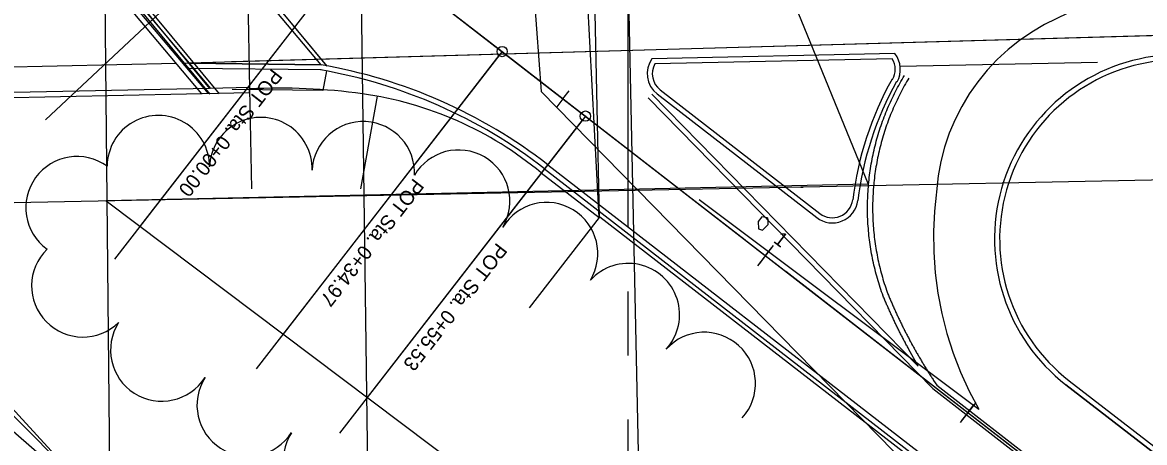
# Model space of a CAD drawing. Extents: x -25029 to 2274964, y -81170 to 687028.
# Drawn here: x -4410.8 to -4191.7, y -66523.4 to -66441.4 of the extents above; entities that cross this region are included whole.
import ezdxf

# ---------------------------------------------------------------- set-up
doc = ezdxf.new("R2010")
doc.units = 0
for name, color, linetype in [('81911BEA - RW_X_Fee_RW', 7, 'Continuous'), ('AP_X_Lights', 7, 'Continuous'), ('AP_X_Runway', 7, 'Continuous'), ('BD_X_Canopy', 7, 'Continuous'), ('BR_X_Rail_Object', 7, 'Continuous'), ('Default', 7, 'Continuous'), ('DIVISIONS', 7, 'Continuous'), ('DV_X_Corp_Line', 7, 'Continuous'), ('GE_X_CL_100', 7, 'Continuous'), ('GE_X_CL_20', 7, 'Continuous'), ('GK_Visualization', 7, 'Continuous'), ('PM_P_CL_Double_Solid', 7, 'Continuous'), ('PM_P_Stop_Line', 7, 'Continuous'), ('PM_P_Yield_Line', 7, 'Continuous'), ('PV_X_Curb', 7, 'Continuous'), ('PV_X_EOP', 7, 'Continuous'), ('PV_X_Walk', 7, 'Continuous'), ('RD_P_Gate', 7, 'Continuous'), ('RD_X_GR_Rt', 7, 'Continuous'), ('RD_X_RR_1', 7, 'Continuous'), ('RR', 7, 'Continuous'), ('TREES', 7, 'Continuous')]:
    doc.layers.add(name, color=color, linetype=linetype)

msp = doc.modelspace()

# ---------------------------------------------------------------- linework, layer by layer
at = {"layer": '81911BEA - RW_X_Fee_RW'}
msp.add_lwpolyline([(-4044.67, -66469.26), (-4258.38, -66473.52), (-4520.55, -66478.74), (-4548.73, -66479.3)], dxfattribs=at)
at = {"layer": 'AP_X_Lights'}
msp.add_line((-4278.67, -66475.93), (-4224.11, -66516.91), dxfattribs=at)
at = {"layer": 'AP_X_Runway'}
for p, q in [((-4292.61, -66400.74), (-4292.61, -66446.91)), ((-4124.41, -66442.08), (-4378.12, -66449.36)), ((-4378.12, -66449.36), (-4352.43, -66449.66)), ((-4308.23, -66469.16), (-4071.75, -66652.45)), ((-4132.48, -66569.95), (-4207.07, -66512.14))]:
    msp.add_line(p, q, dxfattribs=at)
for centre, radius, start, end in [((-4185.02, -66483.68), 36, 95.9373, 232.2217), ((-4369.49, -66548.2), 100, 52.2217, 80.177)]:
    msp.add_arc(centre, radius, start, end, dxfattribs=at)
at = {"layer": 'BD_X_Canopy'}
for p, q in [((-4344.77, -66425.66), (-4392.77, -66487.58)), ((-4317.13, -66447.08), (-4365.13, -66509.01)), ((-4300.88, -66459.67), (-4348.88, -66521.6))]:
    msp.add_line(p, q, dxfattribs=at)
at = {"layer": 'BR_X_Rail_Object'}
for p, q in [((-4419.61, -66399.22), (-4374.23, -66454.28)), ((-4390, -66403.08), (-4351.37, -66449.95)), ((-4366.41, -66455.12), (-4615.27, -66460.35)), ((-4374.23, -66454.28), (-4604.78, -66459.13)), ((-4366.43, -66454.12), (-4374.23, -66454.28)), ((-4366.41, -66455.12), (-4366.43, -66454.12))]:
    msp.add_line(p, q, dxfattribs=at)
at = {"layer": 'Default'}
for p, q in [((-4398.61, -66033.99), (-4383.92, -67531.43)), ((-4406.23, -66460.38), (-3988.37, -66068.52)), ((-4384.29, -66395.03), (-4008.53, -66686.26)), ((-4375.73, -66455.31), (-4423.71, -66398.31)), ((-4374.44, -66455.29), (-4422.42, -66398.28)), ((-4373.98, -66454.28), (-4420.31, -66399.24)), ((-4352.43, -66449.66), (-4392.01, -66402.64)), ((-4344.77, -66425.66), (-4008.53, -66686.26)), ((-4344.77, -66425.66), (-4341.15, -66696.93)), ((-4378.12, -66449.36), (-4379.4, -66449.39)), ((-4264.2, -66484.94), (-4267.26, -66488.89)), ((-4265.73, -66486.92), (-4265.73, -66486.92)), ((-4224.68, -66515.57), (-4227.74, -66519.52))]:
    msp.add_line(p, q, dxfattribs=at)
for points in [[(-4340.82, -66428.72), (-4305.25, -66456.29)], [(-4305.25, -66456.29), (-4269.68, -66483.85)], [(-4267.71, -66485.39), (-4263.75, -66488.45)], [(-4261.78, -66489.98), (-4226.21, -66517.55)], [(-4226.21, -66517.55), (-4190.64, -66545.11)]]:
    msp.add_lwpolyline(points, dxfattribs=at)
at = {"layer": 'DIVISIONS'}
for p, q in [((-4304.96, -66327.66), (-4245.68, -66472.98)), ((-4292.61, -66424.04), (-4292.61, -66481.4)), ((-4245.68, -66472.98), (-4394.44, -66476.23)), ((-4394.44, -66476.23), (-4058.29, -66729.01)), ((-4292.61, -66493.9), (-4292.61, -66506.4)), ((-4292.61, -66518.9), (-4292.61, -66531.4))]:
    msp.add_line(p, q, dxfattribs=at)
at = {"layer": 'DV_X_Corp_Line'}
for p, q in [((-4325.83, -66236.38), (-4309.52, -66454.88)), ((-4309.52, -66454.88), (-4101.95, -66666.75)), ((-4258.38, -66473.52), (-4258.81, -66473.52)), ((-4258.38, -66473.52), (-4258.81, -66473.52)), ((-4258.81, -66473.52), (-4258.38, -66473.52))]:
    msp.add_line(p, q, dxfattribs=at)
at = {"layer": 'GE_X_CL_100'}
for p, q in [((-4344.77, -66425.66), (-4317.13, -66447.08)), ((-4317.13, -66447.08), (-4300.88, -66459.67)), ((-4300.88, -66459.67), (-4216.09, -66525.4))]:
    msp.add_line(p, q, dxfattribs=at)
msp.add_lwpolyline([(-4202.15, -66437.35), (-4211.28, -66441.8), (-4213.76, -66443.26), (-4216.14, -66444.89), (-4218.39, -66446.68), (-4220.5, -66448.63), (-4222.48, -66450.73), (-4224.3, -66452.96), (-4225.95, -66455.32), (-4227.43, -66457.79), (-4228.73, -66460.35), (-4229.85, -66463.01), (-4230.77, -66465.73), (-4231.5, -66468.52), (-4232.03, -66471.35), (-4232.76, -66478.21), (-4232.94, -66482.23), (-4232.88, -66486.26), (-4232.59, -66490.27), (-4232.06, -66494.26), (-4231.3, -66498.21), (-4230.31, -66502.11), (-4229.09, -66505.94), (-4227.65, -66509.69), (-4225.99, -66513.36), (-4224.11, -66516.91)], dxfattribs=at)
at = {"layer": 'GE_X_CL_20'}
for p, q in [((-4345.38, -66426.45), (-4387.7, -66481.05)), ((-4317.74, -66447.87), (-4359.67, -66501.97)), ((-4305.25, -66456.29), (-4304.02, -66454.71)), ((-4305.25, -66456.29), (-4306.47, -66457.87)), ((-4301.49, -66460.47), (-4343.29, -66514.39)), ((-4265.73, -66486.92), (-4264.5, -66485.34)), ((-4265.73, -66486.92), (-4266.96, -66488.5)), ((-4226.21, -66517.55), (-4224.99, -66515.97)), ((-4226.21, -66517.55), (-4227.44, -66519.13))]:
    msp.add_line(p, q, dxfattribs=at)
for centre in [(-4317.13, -66447.08), (-4300.88, -66459.67)]:
    msp.add_circle(centre, 1, dxfattribs=at)
at = {"layer": 'GK_Visualization'}
for p, q in [((-4344.77, -66425.66), (-4317.13, -66447.08)), ((-4317.2, -66447.15), (-4317.06, -66447.01)), ((-4317.2, -66447.01), (-4317.06, -66447.15)), ((-4317.13, -66447.08), (-4300.88, -66459.67)), ((-4300.95, -66459.74), (-4300.81, -66459.61)), ((-4300.95, -66459.61), (-4300.81, -66459.74)), ((-4300.88, -66459.67), (-4216.09, -66525.4))]:
    msp.add_line(p, q, dxfattribs=at)
at = {"layer": 'PM_P_CL_Double_Solid'}
for p, q in [((-4288.6, -66456.1), (-4233.04, -66512.89)), ((-4235.91, -66508.53), (-4287.89, -66455.41)), ((-4232.3, -66512.2), (-4112.53, -66605.02)), ((-4233.04, -66512.89), (-4113.88, -66605.24))]:
    msp.add_line(p, q, dxfattribs=at)
for points in [[(-4242.75, -66494.82), (-4242.9, -66494.4), (-4243.05, -66493.97), (-4243.2, -66493.54), (-4243.34, -66493.11), (-4243.48, -66492.68), (-4243.61, -66492.25), (-4243.75, -66491.82), (-4243.87, -66491.38), (-4244, -66490.95), (-4244.11, -66490.51), (-4244.23, -66490.08), (-4244.34, -66489.64), (-4244.45, -66489.2), (-4244.55, -66488.76), (-4244.65, -66488.32), (-4244.75, -66487.87), (-4244.84, -66487.43), (-4244.92, -66486.99), (-4245.01, -66486.54), (-4245.09, -66486.1), (-4245.16, -66485.65), (-4245.23, -66485.2), (-4245.3, -66484.76), (-4245.36, -66484.31), (-4245.42, -66483.86), (-4245.48, -66483.41), (-4245.53, -66482.96), (-4245.57, -66482.51), (-4245.62, -66482.06), (-4245.65, -66481.61), (-4245.69, -66481.16), (-4245.72, -66480.71), (-4245.75, -66480.25), (-4245.77, -66479.8), (-4245.79, -66479.35), (-4245.8, -66478.9), (-4245.81, -66478.45), (-4245.82, -66477.99), (-4245.82, -66477.54), (-4245.81, -66477.09), (-4245.81, -66476.64), (-4245.8, -66476.18), (-4245.78, -66475.73), (-4245.76, -66475.28), (-4245.74, -66474.83), (-4245.71, -66474.38), (-4245.68, -66473.92), (-4245.65, -66473.47), (-4245.61, -66473.02), (-4245.56, -66472.57), (-4245.52, -66472.12), (-4245.46, -66471.67), (-4245.41, -66471.22), (-4245.35, -66470.78), (-4245.29, -66470.33), (-4245.22, -66469.88), (-4245.15, -66469.43), (-4245.07, -66468.99), (-4244.99, -66468.54), (-4244.91, -66468.1), (-4244.82, -66467.65), (-4244.73, -66467.21), (-4244.63, -66466.77), (-4244.53, -66466.33), (-4244.43, -66465.89), (-4244.32, -66465.45), (-4244.21, -66465.01), (-4244.09, -66464.57), (-4243.97, -66464.14), (-4243.85, -66463.7), (-4243.72, -66463.27), (-4243.59, -66462.83), (-4243.45, -66462.4), (-4243.31, -66461.97), (-4243.17, -66461.54), (-4243.02, -66461.12), (-4242.87, -66460.69), (-4242.71, -66460.26), (-4242.55, -66459.84), (-4242.39, -66459.42), (-4242.22, -66459), (-4242.05, -66458.58), (-4241.88, -66458.16), (-4241.7, -66457.75), (-4241.52, -66457.33), (-4241.33, -66456.92), (-4241.15, -66456.51), (-4240.95, -66456.1), (-4240.76, -66455.69), (-4240.56, -66455.28), (-4240.35, -66454.88), (-4240.14, -66454.48), (-4239.93, -66454.08), (-4239.72, -66453.68), (-4239.5, -66453.28), (-4239.28, -66452.89), (-4239.05, -66452.5), (-4238.82, -66452.11), (-4238.59, -66451.72)], [(-4237.73, -66452.24), (-4237.96, -66452.62), (-4238.19, -66453), (-4238.41, -66453.39), (-4238.63, -66453.77), (-4238.84, -66454.16), (-4239.05, -66454.55), (-4239.26, -66454.94), (-4239.46, -66455.34), (-4239.66, -66455.73), (-4239.86, -66456.13), (-4240.05, -66456.53), (-4240.24, -66456.93), (-4240.42, -66457.33), (-4240.61, -66457.74), (-4240.78, -66458.14), (-4240.96, -66458.55), (-4241.13, -66458.96), (-4241.3, -66459.37), (-4241.46, -66459.78), (-4241.62, -66460.2), (-4241.78, -66460.61), (-4241.93, -66461.03), (-4242.08, -66461.45), (-4242.22, -66461.86), (-4242.36, -66462.29), (-4242.5, -66462.71), (-4242.63, -66463.13), (-4242.76, -66463.55), (-4242.88, -66463.98), (-4243.01, -66464.41), (-4243.12, -66464.83), (-4243.24, -66465.26), (-4243.35, -66465.69), (-4243.45, -66466.12), (-4243.56, -66466.55), (-4243.65, -66466.99), (-4243.75, -66467.42), (-4243.84, -66467.85), (-4243.92, -66468.29), (-4244.01, -66468.72), (-4244.08, -66469.16), (-4244.16, -66469.6), (-4244.23, -66470.03), (-4244.3, -66470.47), (-4244.36, -66470.91), (-4244.42, -66471.35), (-4244.47, -66471.79), (-4244.52, -66472.23), (-4244.57, -66472.67), (-4244.61, -66473.11), (-4244.65, -66473.56), (-4244.68, -66474), (-4244.72, -66474.44), (-4244.74, -66474.88), (-4244.76, -66475.33), (-4244.78, -66475.77), (-4244.8, -66476.21), (-4244.81, -66476.66), (-4244.81, -66477.1), (-4244.82, -66477.54), (-4244.82, -66477.99), (-4244.81, -66478.43), (-4244.8, -66478.87), (-4244.79, -66479.31), (-4244.77, -66479.76), (-4244.75, -66480.2), (-4244.72, -66480.64), (-4244.69, -66481.09), (-4244.66, -66481.53), (-4244.62, -66481.97), (-4244.58, -66482.41), (-4244.53, -66482.85), (-4244.48, -66483.29), (-4244.43, -66483.73), (-4244.37, -66484.17), (-4244.31, -66484.61), (-4244.24, -66485.05), (-4244.17, -66485.49), (-4244.1, -66485.93), (-4244.02, -66486.36), (-4243.94, -66486.8), (-4243.86, -66487.23), (-4243.77, -66487.67), (-4243.67, -66488.1), (-4243.58, -66488.53), (-4243.48, -66488.96), (-4243.37, -66489.4), (-4243.26, -66489.82), (-4243.15, -66490.25), (-4243.03, -66490.68), (-4242.91, -66491.11), (-4242.79, -66491.53), (-4242.66, -66491.96), (-4242.53, -66492.38), (-4242.39, -66492.8), (-4242.25, -66493.22), (-4242.11, -66493.64), (-4241.96, -66494.06), (-4241.81, -66494.48)], [(-4241.82, -66494.46), (-4241.74, -66494.65), (-4241.66, -66494.84), (-4241.58, -66495.03), (-4241.5, -66495.22), (-4241.42, -66495.41), (-4241.34, -66495.59), (-4241.26, -66495.78), (-4241.18, -66495.97), (-4241.09, -66496.16), (-4241.01, -66496.35), (-4240.93, -66496.53), (-4240.85, -66496.72), (-4240.76, -66496.91), (-4240.68, -66497.1), (-4240.6, -66497.28), (-4240.51, -66497.47), (-4240.43, -66497.66), (-4240.34, -66497.84), (-4240.26, -66498.03), (-4240.17, -66498.22), (-4240.08, -66498.4), (-4240, -66498.59), (-4239.91, -66498.77), (-4239.82, -66498.96), (-4239.74, -66499.15), (-4239.65, -66499.33), (-4239.56, -66499.52), (-4239.47, -66499.7), (-4239.38, -66499.89), (-4239.29, -66500.07), (-4239.2, -66500.25), (-4239.11, -66500.44), (-4239.02, -66500.62), (-4238.93, -66500.81), (-4238.84, -66500.99), (-4238.74, -66501.17), (-4238.65, -66501.36), (-4238.56, -66501.54), (-4238.47, -66501.72), (-4238.37, -66501.9), (-4238.28, -66502.09), (-4238.19, -66502.27), (-4238.09, -66502.45), (-4238, -66502.63), (-4237.9, -66502.81), (-4237.81, -66503), (-4237.71, -66503.18), (-4237.61, -66503.36), (-4237.52, -66503.54), (-4237.42, -66503.72), (-4237.32, -66503.9), (-4237.22, -66504.08), (-4237.13, -66504.26), (-4237.03, -66504.44), (-4236.93, -66504.62), (-4236.83, -66504.8), (-4236.73, -66504.98), (-4236.63, -66505.16), (-4236.53, -66505.34), (-4236.43, -66505.51), (-4236.33, -66505.69), (-4236.22, -66505.87), (-4236.12, -66506.05), (-4236.02, -66506.23), (-4235.92, -66506.4), (-4235.81, -66506.58), (-4235.71, -66506.76), (-4235.61, -66506.94), (-4235.5, -66507.11), (-4235.4, -66507.29), (-4235.29, -66507.46), (-4235.19, -66507.64), (-4235.08, -66507.82), (-4234.98, -66507.99), (-4234.87, -66508.17), (-4234.76, -66508.34), (-4234.66, -66508.52), (-4234.55, -66508.69), (-4234.44, -66508.87), (-4234.33, -66509.04), (-4234.23, -66509.22), (-4234.12, -66509.39), (-4234.01, -66509.56), (-4233.9, -66509.74), (-4233.79, -66509.91), (-4233.68, -66510.08), (-4233.57, -66510.26), (-4233.46, -66510.43), (-4233.35, -66510.6), (-4233.23, -66510.77), (-4233.12, -66510.94), (-4233.01, -66511.12), (-4232.9, -66511.29), (-4232.3, -66512.2)], [(-4235.91, -66508.53), (-4237.8, -66505.1), (-4237.9, -66504.92), (-4238, -66504.74), (-4238.1, -66504.56), (-4238.2, -66504.38), (-4238.3, -66504.19), (-4238.4, -66504.01), (-4238.49, -66503.83), (-4238.59, -66503.65), (-4238.69, -66503.46), (-4238.79, -66503.28), (-4238.88, -66503.1), (-4238.98, -66502.91), (-4239.07, -66502.73), (-4239.17, -66502.54), (-4239.26, -66502.36), (-4239.36, -66502.18), (-4239.45, -66501.99), (-4239.55, -66501.81), (-4239.64, -66501.62), (-4239.73, -66501.44), (-4239.82, -66501.25), (-4239.92, -66501.07), (-4240.01, -66500.88), (-4240.1, -66500.69), (-4240.19, -66500.51), (-4240.28, -66500.32), (-4240.37, -66500.14), (-4240.46, -66499.95), (-4240.55, -66499.76), (-4240.64, -66499.57), (-4240.73, -66499.39), (-4240.82, -66499.2), (-4240.9, -66499.01), (-4240.99, -66498.82), (-4241.08, -66498.64), (-4241.16, -66498.45), (-4241.25, -66498.26), (-4241.34, -66498.07), (-4241.42, -66497.88), (-4241.51, -66497.69), (-4241.59, -66497.51), (-4241.68, -66497.32), (-4241.76, -66497.13), (-4241.84, -66496.94), (-4241.93, -66496.75), (-4242.01, -66496.56), (-4242.09, -66496.37), (-4242.18, -66496.18), (-4242.26, -66495.99), (-4242.34, -66495.8), (-4242.42, -66495.61), (-4242.5, -66495.42), (-4242.58, -66495.22), (-4242.66, -66495.03), (-4242.74, -66494.84)]]:
    msp.add_lwpolyline(points, dxfattribs=at)
at = {"layer": 'PM_P_Stop_Line'}
for p, q in [((-4421.27, -66398.49), (-4374.18, -66455.36)), ((-4419.45, -66398.46), (-4372.35, -66455.32)), ((-4390.1, -66403.09), (-4351.38, -66449.85)), ((-4266.43, -66479.36), (-4267.14, -66480.27)), ((-4265.32, -66479.55), (-4266.43, -66479.36)), ((-4267.14, -66480.27), (-4267.08, -66481.71)), ((-4266.3, -66481.97), (-4265.19, -66480.86)), ((-4265.19, -66479.94), (-4265.25, -66479.55)), ((-4265.19, -66480.86), (-4265.19, -66479.94)), ((-4267.08, -66481.71), (-4266.3, -66481.97))]:
    msp.add_line(p, q, dxfattribs=at)
at = {"layer": 'PM_P_Yield_Line'}
msp.add_line((-4239.44, -66449.92), (-4200.91, -66449.11), dxfattribs=at)
at = {"layer": 'PV_X_Curb'}
for p, q in [((-4240.98, -66448.48), (-4287.33, -66449.46)), ((-4352.44, -66450.66), (-4378.13, -66450.36)), ((-4286.28, -66454.54), (-4255.12, -66478.69)), ((-4308.84, -66469.95), (-4072.36, -66653.24)), ((-4206.46, -66511.35), (-4131.87, -66569.16))]:
    msp.add_line(p, q, dxfattribs=at)
for centre, radius, start, end in [((-4244.4, -66450.55), 4, 330.7681, 31.2037), ((-4369.49, -66548.2), 99, 52.2217, 80.177), ((-4283.82, -66451.38), 4, 151.2051, 232.1514), ((-4185.02, -66483.68), 35, 95.9373, 232.2217), ((-4185.02, -66483.68), 64.12, 150.8494, 173.1681), ((-4252.67, -66475.53), 4, 232.2216, 352.6574)]:
    msp.add_arc(centre, radius, start, end, dxfattribs=at)
at = {"layer": 'PV_X_EOP'}
for p, q in [((-4240.47, -66447.47), (-4287.89, -66448.47)), ((-4380.69, -66449.42), (-4608.92, -66454.21)), ((-4352.43, -66449.66), (-4378.12, -66449.36)), ((-4286.89, -66455.33), (-4255.73, -66479.48)), ((-4308.23, -66469.16), (-4071.75, -66652.45)), ((-4207.07, -66512.14), (-4132.48, -66569.95))]:
    msp.add_line(p, q, dxfattribs=at)
msp.add_lwpolyline([(-4369.97, -66449.01), (-4109.82, -66441.66)], dxfattribs=at)
for centre, radius, start, end in [((-4283.82, -66451.38), 5, 144.3352, 232.1514), ((-4244.4, -66450.55), 5, 330.7681, 38.0731), ((-4185.02, -66483.68), 36, 95.9373, 232.2217), ((-4369.49, -66548.2), 100, 52.2217, 80.177), ((-4185.02, -66483.68), 63.12, 150.8494, 173.1682), ((-4252.67, -66475.53), 5, 232.2216, 352.6574)]:
    msp.add_arc(centre, radius, start, end, dxfattribs=at)
at = {"layer": 'PV_X_Walk'}
for p, q in [((-4351.42, -66450.86), (-4352.13, -66454.67)), ((-4352.13, -66454.67), (-4369.81, -66454.46))]:
    msp.add_line(p, q, dxfattribs=at)
at = {"layer": 'RD_P_Gate'}
for p, q in [((-4290.25, -66537.88), (-4295.09, -66307.36)), ((-4298.21, -66479.5), (-4305.1, -66347.28)), ((-4299.37, -66424.18), (-4298.21, -66479.5)), ((-4367, -66425.86), (-4366.42, -66454.37)), ((-4366.42, -66454.37), (-4366.02, -66473.86)), ((-4341.51, -66455.8), (-4344.79, -66473.88)), ((-4341.51, -66455.8), (-4341.51, -66455.8)), ((-4329.48, -66459.13), (-4329.48, -66459.13)), ((-4318.24, -66464.56), (-4318.24, -66464.56)), ((-4308.1, -66471.85), (-4308.1, -66471.85)), ((-4298.21, -66479.5), (-4311.86, -66497.13)), ((-4298.21, -66479.5), (-4298.21, -66479.5))]:
    msp.add_line(p, q, dxfattribs=at)
at = {"layer": 'RD_X_GR_Rt'}
for p, q in [((-4309.49, -66470.77), (-4298.21, -66479.5)), ((-4298.06, -66479.31), (-4224.57, -66536.22))]:
    msp.add_line(p, q, dxfattribs=at)
for centre, radius, start, end in [((-4360.46, -66569), 114.79, 81.9468, 92.9741), ((-4353.89, -66524.02), 69.33, 50.1825, 82.1167)]:
    msp.add_arc(centre, radius, start, end, dxfattribs=at)
at = {"layer": 'RD_X_RR_1'}
msp.add_lwpolyline([(-4380.95, -66550.04), (-4425.59, -66505.06), (-4451.44, -66476.04), (-4466.21, -66457.77)], dxfattribs=at)
at = {"layer": 'RR'}
for points in [[(-4464.57, -66457.13), (-4463.6, -66458.49), (-4441.38, -66485.42), (-4423.47, -66505.07), (-4403.75, -66526.59), (-4385.47, -66544.49)], [(-4485.37, -66457.54), (-4483.73, -66458.99), (-4358.63, -66568.38)]]:
    msp.add_lwpolyline(points, dxfattribs=at)
at = {"layer": 'TREES'}
for centre, radius, start, end in [((-4384.22, -66469.53), 10, 359.6268, 179.6268), ((-4364.23, -66469.92), 10, 358.1425, 178.1425), ((-4344.24, -66470.74), 10, 357.1452, 177.1452), ((-4325.62, -66476.29), 10, 329.6805, 149.6805), ((-4400.09, -66477.56), 10, 54.0648, 234.0648), ((-4308.45, -66486.53), 10, 328.7151, 148.7151), ((-4398.97, -66492.81), 10, 134.3574, 314.3574), ((-4292.49, -66498.44), 10, 317.8049, 137.8049), ((-4383.55, -66505.34), 10, 147.441, 327.441), ((-4277.68, -66511.88), 10, 317.7792, 137.7792), ((-4366.69, -66516.1), 10, 147.441, 327.441), ((-4270.27, -66518.6), 0.000000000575, 318.3363, 138.3363), ((-4349.83, -66526.87), 10, 147.441, 327.441)]:
    msp.add_arc(centre, radius, start, end, dxfattribs=at)

# ---------------------------------------------------------------- texts
at = {"layer": 'GE_X_CL_20'}
for s, rotation, p in [('POT Sta. 0+00.00', 232.2217, (-4362.04, -66450.23)), ('POT Sta. 0+34.97', 232.2217, (-4334.4, -66471.65)), ('1', 322.2217, (-4264.35, -66484.19)), ('POT Sta. 0+55.53', 232.2217, (-4318.15, -66484.24))]:
    msp.add_text(s, height=2.8, rotation=rotation, dxfattribs=at).set_placement(p)
at = {"layer": 'GK_Visualization'}
for s, p in [('86', (-4317.13, -66447.08)), ('87', (-4300.88, -66459.67))]:
    msp.add_text(s, height=0.14, dxfattribs=at).set_placement(p)

doc.saveas('drawing.dxf')
